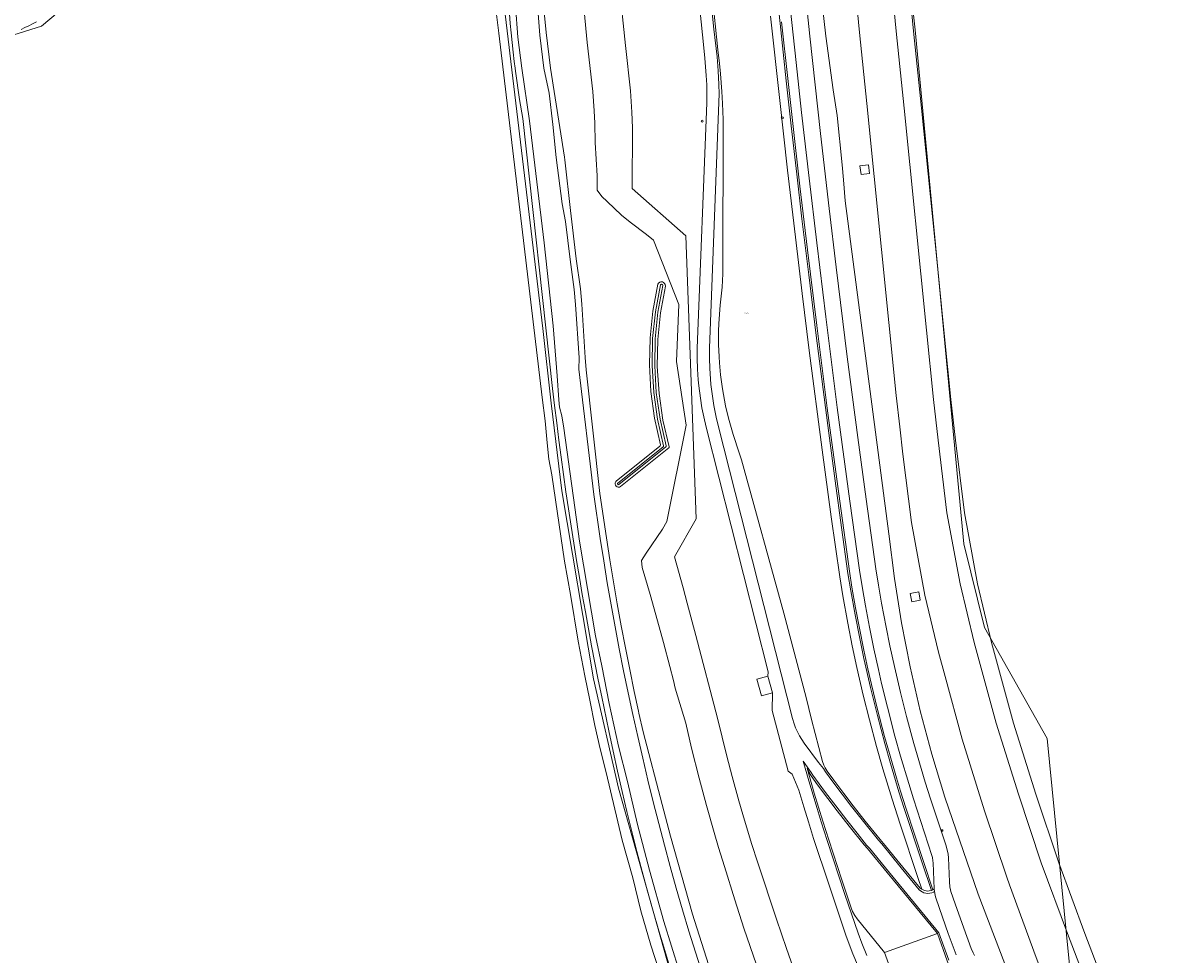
# Model space of a CAD drawing. Header units: metres. Extents: x 250001 to 257773, y 598992 to 609118.
# Tile 268 of 656: x 254671 to 255005, y 600245 to 600513. Entities that reach past the tile are written whole.
import ezdxf
from ezdxf.enums import TextEntityAlignment as Align
from ezdxf.lldxf.tags import DXFTag

# ---------------------------------------------------------------- set-up
doc = ezdxf.new("R2010")
doc.units = ezdxf.units.M
for name, color, linetype, lineweight in [('B-WE-GR-BOUWLAND-GV', 252, 'Continuous', 13), ('B-WE-GR-GRAS-GV', 252, 'Continuous', 13), ('B-WE-GR-GROENVOORZIENING-GV', 252, 'Continuous', 18), ('B-WE-GW-TALUD_KRUIN-G', 252, 'Continuous', 18), ('B-WE-IE-MEUBILAIR_DIJKPAAL-S', 252, 'Continuous', 25), ('B-WE-KG-GRENS_PERCEEL-G', 150, 'KG-PERCEEL', 18), ('B-WE-KG-GRENS_PERCEEL-S', 150, 'Continuous', 25), ('B-WE-OG-WATER-GV', 252, 'Continuous', 18), ('B-WE-OG-WATER_SLOOT-GV', 252, 'Continuous', 18), ('B-WE-VH-VERHARDING_GESLOTEN-GV', 252, 'Continuous', 18), ('B-WE-VH-VERHARDING_GRASBETONSTEEN-GV', 252, 'Continuous', 18), ('B-WE-VH-VERHARDING_HALFVERHARDING-GV', 252, 'Continuous', 18), ('B-WE-VH-VERHARDING_OPEN-GV', 252, 'Continuous', 18), ('B-WE-VW-VERKEERSTEKEN_BORD-S', 252, 'Continuous', 25), ('X-XX-AL-REFERENTIE-G', 7, 'Continuous', 18)]:
    doc.layers.add(name, color=color, linetype=linetype, lineweight=lineweight)
doc.styles.add('NLCS-ISO', font='NLCS-ISO.ttf')
doc.styles.get("Standard").update_dxf_attribs({"font": 'NLCS-ISO.ttf'})
tags = doc.linetypes.add('KG-PERCEEL', pattern='A,5.5,-2,["P",Standard,S=1.8,R=0,X=-0.5,Y=-0.9],-2,5.5,-2,[5,NLCS.SHX,S=0.75,R=0,X=0,Y=0],-2', length=19).pattern_tags.tags
tags[6] = DXFTag(74, 10)

# ---------------------------------------------------------------- blocks, each defined once
blk = doc.blocks.new('SKG-PERCEELNUMMER-SO')
at = {"style": 'NLCS-ISO', "oblique": 10, "flags": 1}
blk.add_attdef('GEMEENTECODE', text='', height=1.8, dxfattribs=at).set_placement((0, 2.6), align=Align.MIDDLE_CENTER)
at = {"style": 'NLCS-ISO', "oblique": 10}
blk.add_attdef('SECTIE', text='', height=1.8, dxfattribs=at).set_placement((-0.5, 0), align=Align.MIDDLE_RIGHT)
blk.add_attdef('PERCEELNUMMER', text='', height=1.8, dxfattribs=at).set_placement((0.5, 0), align=Align.MIDDLE_LEFT)
blk = doc.blocks.new('BS2021-132-Xref-KAD-20210617')
at = {"layer": 'B-WE-KG-GRENS_PERCEEL-G', "flags": 128}
for points in [[(254990.49, 600194.03), (254973, 600236), (254966, 600307), (254948, 600339), (254942, 600363), (254928, 600511), (254910, 600674), (254907, 600745), (254907.422, 600750.902)], [(254888.32, 600156.35), (254875.018, 600188.613), (254857.608, 600239.191), (254842.524, 600292.644), (254835.356, 600324.202), (254826.17, 600378.317), (254823.094, 600403.52), (254820.74, 600425.063), (254809.85, 600515.571), (254807.922, 600616.47), (254807.696, 600618.595)], [(254688.864, 600522.722), (254676.32, 600512.129), (254463.346, 600445.437), (254264.576, 600384.37), (254077.78, 600327.288), (253904.714, 600273.189), (253901.988, 600270.979), (253901.452, 600267.062), (253924.298, 600193.953), (253952.968, 600099.459)]]:
    blk.add_lwpolyline(points, dxfattribs=at)
at = {"layer": 'B-WE-KG-GRENS_PERCEEL-S', "xscale": 0.2, "yscale": 0.2, "zscale": 0.2}
blk.add_blockref('SKG-PERCEELNUMMER-SO', (254879.168, 600429.453), dxfattribs=at).add_auto_attribs({'PERCEELNUMMER': '301', 'SECTIE': 'M'})
blk = doc.blocks.new('SIE-WEG_VERKEERSBORD-SO')
at = {"color": 0, "linetype": 'ByBlock', "lineweight": 18}
blk.add_lwpolyline([(-1.125, -1.125), (1.125, -1.125), (1.125, 1.125), (-1.125, 1.125)], close=True, dxfattribs=at)
at = {"color": 0, "linetype": 'ByBlock', "lineweight": 18, "style": 'NLCS-ISO'}
blk.add_text('vb', height=1.5, dxfattribs=at).set_placement((0, 0), align=Align.MIDDLE_CENTER)
blk = doc.blocks.new('SIE-DIJKPAAL-SO')
at = {"color": 0, "linetype": 'ByBlock', "lineweight": 18}
blk.add_circle((0, 0), 1.5, dxfattribs=at)
at = {"color": 0, "linetype": 'ByBlock', "lineweight": 18, "style": 'NLCS-ISO'}
blk.add_text('d', height=1.8, dxfattribs=at).set_placement((0, 0), align=Align.MIDDLE_CENTER)
blk = doc.blocks.new('BS2021-132-Xref-BGT-GRIJS-20210617-aangepast')
at = {"layer": 'B-WE-GR-BOUWLAND-GV', "flags": 128}
for points in [[(254856.131, 600234.191), (254851.845, 600247.526), (254848.987, 600257.368), (254846.606, 600266.893), (254843.59, 600277.688), (254838.986, 600297.215), (254837.24, 600304.041), (254835.652, 600310.709), (254834.223, 600318.011), (254832.795, 600324.996), (254830.89, 600334.997), (254828.667, 600348.491), (254826.921, 600358.016), (254823.27, 600382.94), (254822.476, 600387.385), (254822, 600392.147), (254821.365, 600398.497), (254820.571, 600405.165), (254808.03, 600510.099), (254807.394, 600515.496)], [(254674.829, 600513.306), (254673.728, 600512.75), (254672.62, 600512.207), (254671.506, 600511.679), (254670.384, 600511.166)]]:
    blk.add_lwpolyline(points, dxfattribs=at)
at = {"layer": 'B-WE-GR-GRAS-GV', "flags": 128}
for points in [[(254869.494, 600521.282), (254871.16, 600505.3), (254871.616, 600501.309), (254871.908, 600498.37), (254872.292, 600493.289), (254872.49, 600489.794), (254872.658, 600485.258), (254872.554, 600440.816), (254872.505, 600438.843), (254872.379, 600436.898), (254871.805, 600431.788), (254871.575, 600429.182), (254871.405, 600426.348), (254871.347, 600424.364), (254871.337, 600420.468), (254871.478, 600416.922), (254871.591, 600415.144), (254871.927, 600411.682), (254872.467, 600407.688), (254873.048, 600404.398), (254873.391, 600402.751), (254874.203, 600399.259), (254875.548, 600394.534), (254877.313, 600389.282), (254877.932, 600387.274), (254890.192, 600343.088), (254896.623, 600318.773), (254898.145, 600312.503), (254899.18, 600308.398), (254901.321, 600300.37), (254901.722, 600299.277), (254902.079, 600298.543), (254902.665, 600297.576), (254904.533, 600295.026), (254907.464, 600291.117), (254910.158, 600287.601), (254913.596, 600283.217), (254917.908, 600277.878), (254918.855, 600276.797), (254924.456, 600269.905), (254929.435, 600263.885), (254929.881, 600263.625), (254928.739, 600266.983), (254923.665, 600282.311), (254921.327, 600289.553), (254920.179, 600293.27), (254918.679, 600298.304), (254916.877, 600304.66), (254914.812, 600312.413), (254913.05, 600319.512), (254911.22, 600327.465), (254909.888, 600333.707), (254908.608, 600340.16), (254907.169, 600348.077), (254906.263, 600353.533), (254903.834, 600370.83), (254901.222, 600390.091), (254897.495, 600418.734), (254895.445, 600435.132), (254893.484, 600451.296), (254891.213, 600470.66), (254888.958, 600490.647), (254886.335, 600514.973)], [(254886.335, 600514.973), (254888.958, 600490.647), (254891.213, 600470.66), (254893.484, 600451.296), (254895.445, 600435.132), (254897.495, 600418.734), (254901.222, 600390.091), (254903.834, 600370.83), (254906.263, 600353.533), (254907.169, 600348.077), (254908.608, 600340.16), (254909.888, 600333.707), (254911.22, 600327.465), (254913.05, 600319.512), (254914.812, 600312.413), (254916.877, 600304.66), (254918.679, 600298.304), (254920.179, 600293.27), (254921.327, 600289.553), (254923.665, 600282.311), (254928.739, 600266.983), (254929.881, 600263.625), (254930.695, 600263.255), (254931.122, 600263.133), (254931.563, 600263.08), (254932.006, 600263.097), (254932.653, 600263.251), (254929.975, 600271.154), (254924.815, 600286.834), (254923.285, 600291.671), (254920.861, 600299.755), (254919.229, 600305.536), (254917.093, 600313.586), (254915.1, 600321.701), (254913.21, 600330.071), (254911.915, 600336.283), (254910.693, 600342.596), (254909.464, 600349.488), (254908.633, 600354.545), (254906.787, 600367.718), (254904.944, 600381.169), (254903.103, 600394.914), (254899.474, 600423.008), (254897.309, 600440.473), (254895.37, 600456.604), (254893.862, 600469.506), (254892.28, 600483.401), (254890.843, 600496.377), (254889.073, 600512.839), (254887.207, 600530.855)], [(254857.582, 600240.234), (254855.841, 600245.908), (254854.146, 600251.597), (254852.496, 600257.298), (254850.893, 600263.013), (254849.335, 600268.74), (254847.823, 600274.48), (254846.357, 600280.231), (254844.938, 600285.995), (254843.564, 600291.769), (254842.238, 600297.554), (254840.957, 600303.35), (254839.724, 600309.152), (254837.672, 600318.945), (254836.683, 600323.846), (254835.718, 600328.752), (254834.776, 600333.662), (254833.859, 600338.577), (254832.965, 600343.497), (254832.095, 600348.421), (254831.25, 600353.349), (254830.429, 600358.281), (254829.631, 600363.217), (254828.858, 600368.157), (254828.109, 600373.1), (254827.384, 600378.047), (254826.683, 600382.998), (254826.006, 600387.952), (254825.354, 600392.909), (254824.725, 600397.87), (254824.121, 600402.833), (254823.542, 600407.794), (254814.909, 600485.507), (254814.007, 600490.959), (254813.59, 600493.689), (254813.196, 600496.423), (254812.825, 600499.16), (254812.718, 600500), (254812.477, 600501.9), (254812.152, 600504.643), (254811.85, 600507.388), (254811.571, 600510.136), (254811.315, 600512.886), (254811.082, 600515.639)], [(254807.394, 600515.496), (254808.03, 600510.099), (254820.571, 600405.165), (254821.365, 600398.497), (254822, 600392.147), (254822.476, 600387.385), (254823.27, 600382.94), (254826.921, 600358.016), (254828.667, 600348.491), (254830.89, 600334.997), (254832.795, 600324.996), (254834.223, 600318.011), (254835.652, 600310.709), (254837.24, 600304.041), (254838.986, 600297.215), (254843.59, 600277.688), (254846.606, 600266.893), (254848.987, 600257.368), (254851.845, 600247.526), (254856.131, 600234.191)], [(254820.707, 600520.042), (254821.691, 600510.287), (254822.895, 600500), (254826.995, 600474.364), (254827.077, 600473.621), (254828.676, 600459.007), (254830.36, 600445.133), (254831.544, 600436.449), (254831.943, 600432.058), (254832.949, 600416.683), (254833.179, 600413.186), (254837.166, 600377.517), (254839.022, 600364.805), (254840.023, 600358.459), (254841.074, 600352.117), (254842.173, 600345.784), (254843.322, 600339.46), (254844.52, 600333.143), (254845.766, 600326.837), (254847.063, 600320.542), (254848.271, 600314.889), (254848.407, 600314.255), (254849.589, 600308.926), (254855.057, 600287.957), (254857.498, 600278.896), (254863.864, 600256.437), (254873.798, 600225.037)], [(254882.243, 600241.803), (254878.627, 600252.346), (254876.07, 600260.582), (254873.029, 600270.136), (254871.364, 600275.572), (254870.089, 600279.893), (254867.883, 600287.74), (254865.763, 600295.573), (254863.584, 600304.177), (254861.871, 600311.36), (254858.859, 600321.517), (254858.371, 600323.71), (254857.352, 600327.733), (254855.531, 600334.61), (254853.803, 600340.877), (254851.677, 600348.42), (254849.325, 600356.273), (254849.115, 600358.29), (254850.445, 600360.342), (254855.159, 600367.238), (254856.398, 600369.51), (254862.06, 600397.246), (254859.236, 600415.514), (254859.872, 600431.91), (254852.593, 600450.501), (254850.631, 600452.073), (254845.863, 600455.629), (254843.376, 600457.717), (254839.24, 600461.649), (254837.707, 600463.038), (254836.389, 600464.912), (254836.41, 600468.991), (254835.808, 600478.575), (254835.687, 600484.205), (254835.52, 600487.685), (254835.093, 600493.3), (254833.504, 600507.386), (254831.579, 600527.724)], [(254831.579, 600527.724), (254833.504, 600507.386), (254835.093, 600493.3), (254835.52, 600487.685), (254835.687, 600484.205), (254835.808, 600478.575), (254836.41, 600468.991), (254836.389, 600464.912), (254837.707, 600463.038), (254839.24, 600461.649), (254843.376, 600457.717), (254845.863, 600455.629), (254850.631, 600452.073), (254852.593, 600450.501), (254859.872, 600431.91), (254859.236, 600415.514), (254862.06, 600397.246), (254856.398, 600369.51), (254855.159, 600367.238), (254850.445, 600360.342), (254849.115, 600358.29), (254849.325, 600356.273), (254851.677, 600348.42), (254853.803, 600340.877), (254855.531, 600334.61), (254857.352, 600327.733), (254858.371, 600323.71), (254858.859, 600321.517), (254861.871, 600311.36), (254863.584, 600304.177), (254865.763, 600295.573), (254867.883, 600287.74), (254870.089, 600279.893), (254871.364, 600275.572), (254873.029, 600270.136), (254876.07, 600260.582), (254878.627, 600252.346), (254882.243, 600241.803)], [(254893.5, 600239.111), (254890.91, 600246.484), (254888.022, 600254.942), (254882.669, 600271.149), (254880.885, 600276.715), (254878.322, 600285.141), (254877.2, 600289.01), (254875.243, 600296.057), (254873.716, 600301.859), (254871.018, 600312.815), (254864.8, 600336.676), (254862.28, 600345.926), (254861.108, 600350.383), (254858.671, 600359.26), (254864.878, 600370.212), (254861.898, 600451.774), (254846.488, 600465.396), (254846.506, 600482.823), (254846.331, 600487.315), (254845.961, 600493.465), (254844.561, 600506.521), (254842.733, 600524.095)], [(254842.733, 600524.095), (254844.561, 600506.521), (254845.961, 600493.465), (254846.331, 600487.315), (254846.506, 600482.823), (254846.488, 600465.396), (254861.898, 600451.774), (254864.878, 600370.212), (254858.671, 600359.26), (254861.108, 600350.383), (254862.28, 600345.926), (254864.8, 600336.676), (254871.018, 600312.815), (254873.716, 600301.859), (254875.243, 600296.057), (254877.2, 600289.01), (254878.322, 600285.141), (254880.885, 600276.715), (254882.669, 600271.149), (254888.022, 600254.942), (254890.91, 600246.484), (254893.5, 600239.111)], [(254911.384, 600241.868), (254910.038, 600244.999), (254909.254, 600246.97), (254908.023, 600250.339), (254903.074, 600265.02), (254898.737, 600278.221), (254897.221, 600283), (254895.906, 600287.299), (254894.482, 600292.115), (254892.538, 600296.72), (254891.367, 600297.625), (254886.754, 600315.017), (254886.886, 600320.14), (254883.696, 600319.249), (254882.35, 600324.064), (254885.54, 600324.956), (254885.653, 600326.184), (254867.837, 600396.268), (254867.261, 600398.741), (254866.57, 600402.232), (254866.119, 600405.026), (254865.676, 600408.567), (254865.516, 600410.237), (254865.302, 600413.347), (254865.195, 600416.463), (254865.193, 600419.406), (254867.962, 600490.035), (254867.977, 600492.573), (254867.925, 600495.167), (254867.8, 600497.925), (254867.421, 600502.879), (254867.063, 600505.873), (254861.931, 600556.538)], [(254865.582, 600555.207), (254870.02, 600511.239), (254870.901, 600503.252), (254871.217, 600499.246), (254871.423, 600495.292), (254871.476, 600492.642), (254871.466, 600490.214), (254868.693, 600419.351), (254868.695, 600416.522), (254868.797, 600413.528), (254869.003, 600410.538), (254869.157, 600408.933), (254869.583, 600405.529), (254870.016, 600402.844), (254870.68, 600399.488), (254871.234, 600397.111), (254892.68, 600312.734), (254893.11, 600311.257), (254893.548, 600310.071), (254894.06, 600308.915), (254894.645, 600307.793), (254895.298, 600306.71), (254896.054, 600305.625), (254900.136, 600300.122), (254901.561, 600298.398), (254902.148, 600297.43), (254904.017, 600294.876), (254906.949, 600290.963), (254909.645, 600287.442), (254913.085, 600283.052), (254917.398, 600277.706), (254918.343, 600276.632), (254923.946, 600269.735), (254929.192, 600263.413), (254929.563, 600263.089), (254929.976, 600262.82), (254930.465, 600262.596), (254931.027, 600262.44), (254931.608, 600262.38), (254932.19, 600262.416), (254932.759, 600262.549), (254933.298, 600262.774), (254933.551, 600262.919), (254933.473, 600263.681), (254933.108, 600263.466), (254932.885, 600263.348), (254932.653, 600263.251), (254932.006, 600263.097), (254931.563, 600263.08), (254931.122, 600263.133), (254930.695, 600263.255), (254929.881, 600263.625), (254929.435, 600263.885), (254924.456, 600269.905), (254918.855, 600276.797), (254917.908, 600277.878), (254913.596, 600283.217), (254910.158, 600287.601), (254907.464, 600291.117), (254904.533, 600295.026), (254902.665, 600297.576), (254902.079, 600298.543), (254901.722, 600299.277), (254901.321, 600300.37), (254899.18, 600308.398), (254898.145, 600312.503), (254896.623, 600318.773), (254890.192, 600343.088), (254877.932, 600387.274), (254877.313, 600389.282), (254875.548, 600394.534), (254874.203, 600399.259), (254873.391, 600402.751), (254873.048, 600404.398), (254872.467, 600407.688), (254871.927, 600411.682), (254871.591, 600415.144), (254871.478, 600416.922), (254871.337, 600420.468), (254871.347, 600424.364), (254871.405, 600426.348), (254871.575, 600429.182), (254871.805, 600431.788), (254872.379, 600436.898), (254872.505, 600438.843), (254872.554, 600440.816), (254872.658, 600485.258), (254872.49, 600489.794), (254872.292, 600493.289), (254871.908, 600498.37), (254871.616, 600501.309), (254871.16, 600505.3), (254869.494, 600521.282)], [(254937.697, 600243.191), (254934.826, 600251.052), (254919.398, 600269.759), (254914.814, 600275.428), (254914.007, 600276.304), (254911.235, 600279.735), (254908.271, 600283.482), (254905.098, 600287.587), (254902.15, 600291.491), (254898.538, 600296.409), (254898.031, 600297.234), (254895.759, 600300.499), (254897.361, 600294.769), (254899.717, 600286.791), (254900.891, 600282.995), (254902.597, 600277.664), (254907.733, 600262.111), (254911.523, 600250.932), (254912.595, 600248.031), (254914.041, 600244.496)], [(254922.924, 600235.145), (254919.193, 600245.341), (254911.262, 600255.065), (254910.586, 600256.029), (254909.952, 600257.223), (254909.554, 600258.269), (254906.872, 600266.275), (254903.074, 600277.814), (254901.366, 600283.144), (254898.914, 600291.205), (254896.829, 600298.496), (254897.433, 600297.241), (254898.022, 600296.263), (254899.899, 600293.684), (254902.843, 600289.729), (254905.549, 600286.172), (254909.004, 600281.736), (254913.337, 600276.333), (254914.263, 600275.315), (254919.879, 600268.381), (254934.382, 600250.798), (254937.219, 600243.016)]]:
    blk.add_lwpolyline(points, dxfattribs=at)
for points in [[(254854.427, 600391.149), (254854.536, 600391.271), (254854.6, 600391.422), (254854.612, 600391.585), (254852.93, 600399.227), (254851.873, 600406.896), (254851.433, 600414.626), (254851.613, 600422.366), (254852.412, 600430.067), (254853.857, 600437.773), (254854.066, 600438.11), (254854.38, 600438.354), (254854.758, 600438.473), (254855.154, 600438.455), (254855.519, 600438.3), (254855.809, 600438.029), (254855.986, 600437.674), (254856.029, 600437.279), (254854.61, 600429.551), (254853.834, 600421.832), (254853.694, 600414.076), (254854.191, 600406.334), (254855.322, 600398.659), (254857.098, 600390.98), (254857.074, 600390.816), (254856.998, 600390.669), (254843.087, 600379.527), (254842.771, 600379.403), (254842.432, 600379.39), (254842.108, 600379.491), (254841.836, 600379.695), (254841.647, 600379.977), (254841.563, 600380.306), (254841.593, 600380.644), (254841.734, 600380.953), (254841.841, 600381.085)], [(254919.193, 600245.341), (254934.382, 600250.798), (254919.879, 600268.381), (254914.263, 600275.315), (254913.337, 600276.333), (254909.004, 600281.736), (254905.549, 600286.172), (254902.843, 600289.729), (254899.899, 600293.684), (254898.022, 600296.263), (254897.433, 600297.241), (254896.829, 600298.496), (254898.914, 600291.205), (254901.366, 600283.144), (254903.074, 600277.814), (254906.872, 600266.275), (254909.554, 600258.269), (254909.952, 600257.223), (254910.586, 600256.029), (254911.262, 600255.065)], [(254937.219, 600243.016), (254934.382, 600250.798), (254919.193, 600245.341), (254922.924, 600235.145), (254927.04, 600224.313), (254929.792, 600217.29), (254932.878, 600209.61), (254935.951, 600202.156), (254946.742, 600176.821), (254953.789, 600160.149), (254960.865, 600143.229), (254967.651, 600126.83), (254982.563, 600133.005), (254974.231, 600153.118), (254967.101, 600170.125), (254960.044, 600186.781), (254953.183, 600202.824), (254950.005, 600210.394), (254946.73, 600218.402), (254943.592, 600226.29), (254941.148, 600232.588)]]:
    blk.add_lwpolyline(points, close=True, dxfattribs=at)
at = {"layer": 'B-WE-GR-GROENVOORZIENING-GV', "flags": 128}
blk.add_lwpolyline([(254670.384, 600511.166), (254671.506, 600511.679), (254672.62, 600512.207), (254673.728, 600512.75), (254674.829, 600513.306)], dxfattribs=at)
at = {"layer": 'B-WE-GW-TALUD_KRUIN-G', "flags": 128}
for points in [[(254929.881, 600263.625), (254928.739, 600266.983), (254923.665, 600282.311), (254921.327, 600289.553), (254920.179, 600293.27), (254918.679, 600298.304), (254916.877, 600304.66), (254914.812, 600312.413), (254913.05, 600319.512), (254911.22, 600327.465), (254909.888, 600333.707), (254908.608, 600340.16), (254907.169, 600348.077), (254906.263, 600353.533), (254903.834, 600370.83), (254901.222, 600390.091), (254897.495, 600418.734), (254895.445, 600435.132), (254893.484, 600451.296), (254891.213, 600470.66), (254888.958, 600490.647), (254886.335, 600514.973)], [(254889.528, 600513.297), (254891.274, 600497.034), (254892.615, 600484.905), (254894.769, 600466.026), (254896.935, 600447.715), (254899.617, 600425.879), (254902.665, 600402.073), (254906.241, 600375.354), (254909.055, 600355.129), (254909.79, 600350.559), (254910.821, 600344.661), (254911.934, 600338.759), (254913.219, 600332.428), (254914.393, 600327.014), (254915.421, 600322.517), (254917.058, 600315.76), (254919.192, 600307.569), (254920.557, 600302.636), (254922.59, 600295.66), (254923.763, 600291.819), (254925.291, 600286.988), (254930.449, 600271.313), (254933.108, 600263.466)], [(254895.583, 600528.658), (254897.611, 600509.238), (254900.689, 600481.208), (254903.183, 600459.599), (254905.21, 600442.678), (254908.428, 600416.86), (254911.453, 600393.638), (254913.841, 600375.939), (254916.643, 600355.811), (254917.415, 600351.108), (254918.318, 600345.967), (254919.635, 600339.04), (254920.726, 600333.71), (254922.033, 600327.723), (254923.788, 600320.249), (254925.537, 600313.323), (254927.643, 600305.545), (254928.583, 600302.247), (254930.92, 600294.432), (254932.441, 600289.609), (254936.787, 600276.374), (254937.341, 600274.569), (254937.521, 600273.672), (254937.639, 600272.678), (254937.887, 600265.76), (254938.013, 600264.292), (254938.167, 600263.446), (254938.299, 600262.913), (254939.491, 600259.414), (254941.992, 600252.389), (254944.132, 600246.52), (254944.671, 600245.289), (254945.132, 600244.468)], [(254900.953, 600623.449), (254902.661, 600604.913), (254907.153, 600560.183), (254912, 600510.232), (254914.103, 600489.859), (254922.563, 600405.761), (254923.55, 600396.692), (254924.459, 600388.858), (254926.918, 600369.154), (254930.806, 600348.285), (254934.752, 600331.851), (254936.626, 600324.818), (254941.529, 600306.768), (254947.988, 600286.203), (254954.378, 600267.045), (254955.161, 600264.824), (254962.903, 600243.906), (254970.931, 600223.103), (254980.578, 600199.871), (254987.37, 600183.069), (254996.428, 600161.569), (255004.54, 600141.565)], [(254893.5, 600239.111), (254890.91, 600246.484), (254888.022, 600254.942), (254882.669, 600271.149), (254880.885, 600276.715), (254878.322, 600285.141), (254877.2, 600289.01), (254875.243, 600296.057), (254873.716, 600301.859), (254871.018, 600312.815), (254864.8, 600336.676), (254862.28, 600345.926), (254861.108, 600350.383), (254858.671, 600359.26), (254864.878, 600370.212), (254861.898, 600451.774), (254846.488, 600465.396), (254846.506, 600482.823), (254846.331, 600487.315), (254845.961, 600493.465), (254844.561, 600506.521), (254842.733, 600524.095)], [(254934.382, 600250.798), (254919.879, 600268.381), (254914.263, 600275.315), (254913.337, 600276.333), (254909.004, 600281.736), (254905.549, 600286.172), (254902.843, 600289.729), (254899.899, 600293.684), (254898.022, 600296.263), (254897.433, 600297.241), (254896.829, 600298.496)], [(254982.563, 600133.005), (254974.231, 600153.118), (254967.101, 600170.125), (254960.044, 600186.781), (254953.183, 600202.824), (254950.005, 600210.394), (254946.73, 600218.402), (254943.592, 600226.29), (254941.148, 600232.588), (254937.219, 600243.016), (254934.382, 600250.798)]]:
    blk.add_lwpolyline(points, dxfattribs=at)
at = {"layer": 'B-WE-OG-WATER-GV', "flags": 128}
blk.add_lwpolyline([(254925.181, 600534.637), (254927.531, 600510.676), (254929.828, 600488.482), (254934.295, 600444.001), (254936.278, 600424.543), (254938.254, 600404.6), (254939.582, 600392.87), (254942.163, 600371.956), (254945.974, 600351.501), (254950.017, 600334.664), (254956.331, 600311.368), (254962.753, 600290.921), (254969.339, 600271.176), (254976.844, 600250.838), (254984.962, 600229.728)], dxfattribs=at)
at = {"layer": 'B-WE-OG-WATER_SLOOT-GV', "flags": 128}
for points in [[(254859.952, 600240.056), (254855.59, 600254.286), (254851.49, 600269.079), (254848.017, 600282.256), (254845.155, 600294.614), (254842.541, 600304.781), (254839.852, 600317.095), (254837.71, 600327.911), (254835.913, 600336.512), (254831.317, 600363.824), (254826.787, 600396.342), (254826.152, 600399.913), (254825.518, 600402.372), (254825.359, 600404.515), (254824.883, 600411.418), (254823.692, 600425.828), (254821.115, 600449.756), (254816.841, 600484.844), (254814.703, 600500), (254813.485, 600508.936), (254812.871, 600517.92)], [(254819.229, 600518.235), (254819.822, 600509.548), (254821.016, 600500), (254822.539, 600492.78), (254823.633, 600483.823), (254824.513, 600474.259), (254826.301, 600460.941), (254827.247, 600455.846), (254828.574, 600444.903), (254829.755, 600436.246), (254830.148, 600431.918), (254831.148, 600416.643), (254831.079, 600413.304), (254835.382, 600377.28), (254837.242, 600364.535), (254838.246, 600358.172), (254839.299, 600351.816), (254840.401, 600345.469), (254841.552, 600339.131), (254842.753, 600332.801), (254844.002, 600326.481), (254845.301, 600320.172), (254846.648, 600313.872), (254848.043, 600307.583), (254849.488, 600301.305), (254850.981, 600295.038), (254852.522, 600288.783), (254854.112, 600282.54), (254855.749, 600276.309), (254857.436, 600270.092), (254859.17, 600263.888), (254860.952, 600257.697), (254862.783, 600251.516), (254866.72, 600239.161)], [(254873.798, 600225.037), (254863.864, 600256.437), (254857.498, 600278.896), (254855.057, 600287.957), (254849.589, 600308.926), (254848.407, 600314.255), (254848.271, 600314.889), (254847.063, 600320.542), (254845.766, 600326.837), (254844.52, 600333.143), (254843.322, 600339.46), (254842.173, 600345.784), (254841.074, 600352.117), (254840.023, 600358.459), (254839.022, 600364.805), (254837.166, 600377.517), (254833.179, 600413.186), (254832.949, 600416.683), (254831.943, 600432.058), (254831.544, 600436.449), (254830.36, 600445.133), (254828.676, 600459.007), (254827.077, 600473.621), (254826.995, 600474.364), (254822.895, 600500), (254821.691, 600510.287), (254820.707, 600520.042)], [(254811.082, 600515.639), (254811.315, 600512.886), (254811.571, 600510.136), (254811.85, 600507.388), (254812.152, 600504.643), (254812.477, 600501.9), (254812.718, 600500), (254812.825, 600499.16), (254813.196, 600496.423), (254813.59, 600493.689), (254814.007, 600490.959), (254814.909, 600485.507), (254823.542, 600407.794), (254824.121, 600402.833), (254824.725, 600397.87), (254825.354, 600392.909), (254826.006, 600387.952), (254826.683, 600382.998), (254827.384, 600378.047), (254828.109, 600373.1), (254828.858, 600368.157), (254829.631, 600363.217), (254830.429, 600358.281), (254831.25, 600353.349), (254832.095, 600348.421), (254832.965, 600343.497), (254833.859, 600338.577), (254834.776, 600333.662), (254835.718, 600328.752), (254836.683, 600323.846), (254837.672, 600318.945), (254839.724, 600309.152), (254840.957, 600303.35), (254842.238, 600297.554), (254843.564, 600291.769), (254844.938, 600285.995), (254846.357, 600280.231), (254847.823, 600274.48), (254849.335, 600268.74), (254850.893, 600263.013), (254852.496, 600257.298), (254854.146, 600251.597), (254855.841, 600245.908), (254857.582, 600240.234)], [(254866.72, 600239.161), (254862.783, 600251.516), (254860.952, 600257.697), (254859.17, 600263.888), (254857.436, 600270.092), (254855.749, 600276.309), (254854.112, 600282.54), (254852.522, 600288.783), (254850.981, 600295.038), (254849.488, 600301.305), (254848.043, 600307.583), (254846.648, 600313.872), (254845.301, 600320.172), (254844.002, 600326.481), (254842.753, 600332.801), (254841.552, 600339.131), (254840.401, 600345.469), (254839.299, 600351.816), (254838.246, 600358.172), (254837.242, 600364.535), (254835.382, 600377.28), (254831.079, 600413.304), (254831.148, 600416.643), (254830.148, 600431.918), (254829.755, 600436.246), (254828.574, 600444.903), (254827.247, 600455.846), (254826.301, 600460.941), (254824.513, 600474.259), (254823.633, 600483.823), (254822.539, 600492.78), (254821.016, 600500), (254819.822, 600509.548), (254819.229, 600518.235)], [(254812.871, 600517.92), (254813.485, 600508.936), (254814.703, 600500), (254816.841, 600484.844), (254821.115, 600449.756), (254823.692, 600425.828), (254824.883, 600411.418), (254825.359, 600404.515), (254825.518, 600402.372), (254826.152, 600399.913), (254826.787, 600396.342), (254831.317, 600363.824), (254835.913, 600336.512), (254837.71, 600327.911), (254839.852, 600317.095), (254842.541, 600304.781), (254845.155, 600294.614), (254848.017, 600282.256), (254851.49, 600269.079), (254855.59, 600254.286), (254859.952, 600240.056)]]:
    blk.add_lwpolyline(points, dxfattribs=at)
for points in [[(254854.427, 600391.149), (254841.841, 600381.085), (254841.734, 600380.953), (254841.593, 600380.644), (254841.563, 600380.306), (254841.647, 600379.977), (254841.836, 600379.695), (254842.108, 600379.491), (254842.432, 600379.39), (254842.771, 600379.403), (254843.087, 600379.527), (254856.998, 600390.669), (254857.074, 600390.816), (254857.098, 600390.98), (254855.322, 600398.659), (254854.191, 600406.334), (254853.694, 600414.076), (254853.834, 600421.832), (254854.61, 600429.551), (254856.029, 600437.279), (254855.986, 600437.674), (254855.809, 600438.029), (254855.519, 600438.3), (254855.154, 600438.455), (254854.758, 600438.473), (254854.38, 600438.354), (254854.066, 600438.11), (254853.857, 600437.773), (254852.412, 600430.067), (254851.613, 600422.366), (254851.433, 600414.626), (254851.873, 600406.896), (254852.93, 600399.227), (254854.612, 600391.585), (254854.6, 600391.422), (254854.536, 600391.271)], [(254842.619, 600380.113), (254842.46, 600380.065), (254842.305, 600380.127), (254842.224, 600380.273), (254842.253, 600380.437), (254855.362, 600390.962), (254855.439, 600391.108), (254855.464, 600391.271), (254853.74, 600398.965), (254852.651, 600406.651), (254852.187, 600414.399), (254852.351, 600422.159), (254853.142, 600429.881), (254854.597, 600437.601), (254854.687, 600437.697), (254854.803, 600437.756), (254854.932, 600437.772), (254855.059, 600437.743), (254855.169, 600437.672), (254855.248, 600437.569), (254855.287, 600437.444), (254853.88, 600429.738), (254853.096, 600422.041), (254852.94, 600414.305), (254853.413, 600406.582), (254854.511, 600398.923), (254856.246, 600391.256), (254856.221, 600391.092), (254856.144, 600390.946)], [(254842.619, 600380.113), (254856.144, 600390.946), (254856.221, 600391.092), (254856.246, 600391.256), (254854.511, 600398.923), (254853.413, 600406.582), (254852.94, 600414.305), (254853.096, 600422.041), (254853.88, 600429.738), (254855.287, 600437.444), (254855.248, 600437.569), (254855.169, 600437.672), (254855.059, 600437.743), (254854.932, 600437.772), (254854.803, 600437.756), (254854.687, 600437.697), (254854.597, 600437.601), (254853.142, 600429.881), (254852.351, 600422.159), (254852.187, 600414.399), (254852.651, 600406.651), (254853.74, 600398.965), (254855.464, 600391.271), (254855.439, 600391.108), (254855.362, 600390.962), (254842.253, 600380.437), (254842.224, 600380.273), (254842.305, 600380.127), (254842.46, 600380.065)]]:
    blk.add_lwpolyline(points, close=True, dxfattribs=at)
at = {"layer": 'B-WE-VH-VERHARDING_GESLOTEN-GV', "flags": 128}
for points in [[(254889.528, 600513.297), (254891.274, 600497.034), (254892.615, 600484.905), (254894.769, 600466.026), (254896.935, 600447.715), (254899.617, 600425.879), (254902.665, 600402.073), (254906.241, 600375.354), (254909.055, 600355.129), (254909.79, 600350.559), (254910.821, 600344.661), (254911.934, 600338.759), (254913.219, 600332.428), (254914.393, 600327.014), (254915.421, 600322.517), (254917.058, 600315.76), (254919.192, 600307.569), (254920.557, 600302.636), (254922.59, 600295.66), (254923.763, 600291.819), (254925.291, 600286.988), (254930.449, 600271.313), (254933.108, 600263.466), (254933.473, 600263.681), (254933.187, 600271.147), (254933.127, 600271.737), (254932.961, 600272.737), (254932.828, 600273.304), (254927.51, 600289.6), (254926.125, 600294.034), (254923.777, 600301.953), (254922.171, 600307.701), (254919.986, 600316.048), (254918.33, 600322.86), (254917.409, 600326.865), (254916.105, 600332.844), (254914.849, 600339.014), (254913.685, 600345.175), (254912.7, 600350.801), (254911.953, 600355.417), (254909.185, 600375.302), (254905.568, 600402.319), (254902.23, 600428.437), (254899.624, 600449.726), (254897.436, 600468.283), (254895.281, 600487.252), (254893.696, 600501.678), (254892.004, 600517.578)], [(254892.004, 600517.578), (254893.696, 600501.678), (254895.281, 600487.252), (254897.436, 600468.283), (254899.624, 600449.726), (254902.23, 600428.437), (254905.568, 600402.319), (254909.185, 600375.302), (254911.953, 600355.417), (254912.7, 600350.801), (254913.685, 600345.175), (254914.849, 600339.014), (254916.105, 600332.844), (254917.409, 600326.865), (254918.33, 600322.86), (254919.986, 600316.048), (254922.171, 600307.701), (254923.777, 600301.953), (254926.125, 600294.034), (254927.51, 600289.6), (254932.828, 600273.304), (254932.961, 600272.737), (254933.127, 600271.737), (254933.187, 600271.147), (254933.473, 600263.681), (254933.551, 600262.919), (254933.736, 600261.868), (254933.859, 600261.374), (254934.984, 600258.068), (254937.54, 600250.885), (254939.804, 600244.682)], [(254945.132, 600244.468), (254944.671, 600245.289), (254944.132, 600246.52), (254941.992, 600252.389), (254939.491, 600259.414), (254938.299, 600262.913), (254938.167, 600263.446), (254938.013, 600264.292), (254937.887, 600265.76), (254937.639, 600272.678), (254937.521, 600273.672), (254937.341, 600274.569), (254936.787, 600276.374), (254932.441, 600289.609), (254930.92, 600294.432), (254928.583, 600302.247), (254927.643, 600305.545), (254925.537, 600313.323), (254923.788, 600320.249), (254922.033, 600327.723), (254920.726, 600333.71), (254919.635, 600339.04), (254918.318, 600345.967), (254917.415, 600351.108), (254916.643, 600355.811), (254913.841, 600375.939), (254911.453, 600393.638), (254908.428, 600416.86), (254905.21, 600442.678), (254903.183, 600459.599), (254900.689, 600481.208), (254897.611, 600509.238), (254895.583, 600528.658)], [(254895.583, 600528.658), (254897.611, 600509.238), (254900.689, 600481.208), (254903.183, 600459.599), (254905.21, 600442.678), (254908.428, 600416.86), (254911.453, 600393.638), (254913.841, 600375.939), (254916.643, 600355.811), (254917.415, 600351.108), (254918.318, 600345.967), (254919.635, 600339.04), (254920.726, 600333.71), (254922.033, 600327.723), (254923.788, 600320.249), (254925.537, 600313.323), (254927.643, 600305.545), (254928.583, 600302.247), (254930.92, 600294.432), (254932.441, 600289.609), (254936.787, 600276.374), (254937.341, 600274.569), (254937.521, 600273.672), (254937.639, 600272.678), (254937.887, 600265.76), (254938.013, 600264.292), (254938.167, 600263.446), (254938.299, 600262.913), (254939.491, 600259.414), (254941.992, 600252.389), (254944.132, 600246.52), (254944.671, 600245.289), (254945.132, 600244.468)], [(254961.549, 600222.067), (254946.122, 600262.15), (254936.567, 600290.11), (254932.786, 600302.491), (254929.437, 600314.996), (254926.524, 600327.609), (254924.049, 600340.316), (254922.017, 600353.101), (254920.429, 600365.949), (254907.81, 600461.841), (254907.334, 600467.86), (254906.932, 600472.205), (254905.494, 600486.347), (254904.412, 600493.755), (254902.244, 600509.191), (254901.173, 600518.537)], [(254901.173, 600518.537), (254902.244, 600509.191), (254904.412, 600493.755), (254905.494, 600486.347), (254906.932, 600472.205), (254907.334, 600467.86), (254907.81, 600461.841), (254920.429, 600365.949), (254922.017, 600353.101), (254924.049, 600340.316), (254926.524, 600327.609), (254929.437, 600314.996), (254932.786, 600302.491), (254936.567, 600290.11), (254946.122, 600262.15), (254961.549, 600222.067)], [(254962.903, 600243.906), (254955.161, 600264.824), (254954.378, 600267.045), (254947.988, 600286.203), (254941.529, 600306.768), (254936.626, 600324.818), (254934.752, 600331.851), (254930.806, 600348.285), (254926.918, 600369.154), (254924.459, 600388.858), (254923.55, 600396.692), (254922.563, 600405.761), (254914.103, 600489.859), (254912, 600510.232), (254907.153, 600560.183)], [(254939.804, 600244.682), (254937.54, 600250.885), (254934.984, 600258.068), (254933.859, 600261.374), (254933.736, 600261.868), (254933.551, 600262.919), (254933.298, 600262.774), (254932.759, 600262.549), (254932.19, 600262.416), (254931.608, 600262.38), (254931.027, 600262.44), (254930.465, 600262.596), (254929.976, 600262.82), (254929.563, 600263.089), (254929.192, 600263.413), (254923.946, 600269.735), (254918.343, 600276.632), (254917.398, 600277.706), (254913.085, 600283.052), (254909.645, 600287.442), (254906.949, 600290.963), (254904.017, 600294.876), (254902.148, 600297.43), (254901.561, 600298.398), (254900.136, 600300.122), (254896.054, 600305.625), (254895.298, 600306.71), (254894.645, 600307.793), (254894.06, 600308.915), (254893.548, 600310.071), (254893.11, 600311.257), (254892.68, 600312.734), (254871.234, 600397.111), (254870.68, 600399.488), (254870.016, 600402.844), (254869.583, 600405.529), (254869.157, 600408.933), (254869.003, 600410.538), (254868.797, 600413.528), (254868.695, 600416.522), (254868.693, 600419.351), (254871.466, 600490.214), (254871.476, 600492.642), (254871.423, 600495.292), (254871.217, 600499.246), (254870.901, 600503.252), (254870.02, 600511.239), (254865.582, 600555.207)], [(254861.931, 600556.538), (254867.063, 600505.873), (254867.421, 600502.879), (254867.8, 600497.925), (254867.925, 600495.167), (254867.977, 600492.573), (254867.962, 600490.035), (254865.193, 600419.406), (254865.195, 600416.463), (254865.302, 600413.347), (254865.516, 600410.237), (254865.676, 600408.567), (254866.119, 600405.026), (254866.57, 600402.232), (254867.261, 600398.741), (254867.837, 600396.268), (254885.653, 600326.184), (254885.54, 600324.956), (254886.886, 600320.14), (254886.754, 600315.017), (254891.367, 600297.625), (254892.538, 600296.72), (254894.482, 600292.115), (254895.906, 600287.299), (254897.221, 600283), (254898.737, 600278.221), (254903.074, 600265.02), (254908.023, 600250.339), (254909.254, 600246.97), (254910.038, 600244.999), (254911.384, 600241.868)], [(254914.041, 600244.496), (254912.595, 600248.031), (254911.523, 600250.932), (254907.733, 600262.111), (254902.597, 600277.664), (254900.891, 600282.995), (254899.717, 600286.791), (254897.361, 600294.769), (254895.759, 600300.499), (254898.031, 600297.234), (254898.538, 600296.409), (254902.15, 600291.491), (254905.098, 600287.587), (254908.271, 600283.482), (254911.235, 600279.735), (254914.007, 600276.304), (254914.814, 600275.428), (254919.398, 600269.759), (254934.826, 600251.052), (254937.697, 600243.191)]]:
    blk.add_lwpolyline(points, dxfattribs=at)
for points in [[(254914.573, 600472.172), (254914.879, 600469.691), (254912.397, 600469.385), (254912.091, 600471.866)], [(254914.573, 600472.172), (254912.091, 600471.866), (254912.397, 600469.385), (254914.879, 600469.691)], [(254929.003, 600349.263), (254926.549, 600348.787), (254927.024, 600346.333), (254929.479, 600346.808)], [(254929.003, 600349.263), (254929.479, 600346.808), (254927.024, 600346.333), (254926.549, 600348.787)]]:
    blk.add_lwpolyline(points, close=True, dxfattribs=at)
at = {"layer": 'B-WE-VH-VERHARDING_GRASBETONSTEEN-GV', "flags": 128}
blk.add_lwpolyline([(254887.207, 600530.855), (254889.073, 600512.839), (254890.843, 600496.377), (254892.28, 600483.401), (254893.862, 600469.506), (254895.37, 600456.604), (254897.309, 600440.473), (254899.474, 600423.008), (254903.103, 600394.914), (254904.944, 600381.169), (254906.787, 600367.718), (254908.633, 600354.545), (254909.464, 600349.488), (254910.693, 600342.596), (254911.915, 600336.283), (254913.21, 600330.071), (254915.1, 600321.701), (254917.093, 600313.586), (254919.229, 600305.536), (254920.861, 600299.755), (254923.285, 600291.671), (254924.815, 600286.834), (254929.975, 600271.154), (254932.653, 600263.251), (254932.885, 600263.348), (254933.108, 600263.466), (254930.449, 600271.313), (254925.291, 600286.988), (254923.763, 600291.819), (254922.59, 600295.66), (254920.557, 600302.636), (254919.192, 600307.569), (254917.058, 600315.76), (254915.421, 600322.517), (254914.393, 600327.014), (254913.219, 600332.428), (254911.934, 600338.759), (254910.821, 600344.661), (254909.79, 600350.559), (254909.055, 600355.129), (254906.241, 600375.354), (254902.665, 600402.073), (254899.617, 600425.879), (254896.935, 600447.715), (254894.769, 600466.026), (254892.615, 600484.905), (254891.274, 600497.034), (254889.528, 600513.297)], dxfattribs=at)
blk.add_lwpolyline([(254885.54, 600324.956), (254882.35, 600324.064), (254883.696, 600319.249), (254886.886, 600320.14)], close=True, dxfattribs=at)
at = {"layer": 'B-WE-VH-VERHARDING_HALFVERHARDING-GV', "flags": 128}
for points in [[(254920.181, 600534.637), (254922.531, 600510.676), (254924.828, 600488.482), (254931.278, 600424.543), (254933.254, 600404.6), (254934.582, 600392.87), (254937.163, 600371.956), (254940.974, 600351.501), (254945.017, 600334.664), (254951.331, 600311.368), (254957.753, 600290.921), (254964.339, 600271.176), (254971.844, 600250.838), (254979.962, 600229.728)], [(254984.962, 600229.728), (254976.844, 600250.838), (254969.339, 600271.176), (254962.753, 600290.921), (254956.331, 600311.368), (254950.017, 600334.664), (254945.974, 600351.501), (254942.163, 600371.956), (254939.582, 600392.87), (254938.254, 600404.6), (254936.278, 600424.543), (254934.295, 600444.001), (254929.828, 600488.482), (254927.531, 600510.676), (254925.181, 600534.637)]]:
    blk.add_lwpolyline(points, dxfattribs=at)
at = {"layer": 'B-WE-VH-VERHARDING_OPEN-GV', "flags": 128}
for points in [[(254907.153, 600560.183), (254912, 600510.232), (254914.103, 600489.859), (254922.563, 600405.761), (254923.55, 600396.692), (254924.459, 600388.858), (254926.918, 600369.154), (254930.806, 600348.285), (254934.752, 600331.851), (254936.626, 600324.818), (254941.529, 600306.768), (254947.988, 600286.203), (254954.378, 600267.045), (254955.161, 600264.824), (254962.903, 600243.906)], [(254979.962, 600229.728), (254971.844, 600250.838), (254964.339, 600271.176), (254957.753, 600290.921), (254951.331, 600311.368), (254945.017, 600334.664), (254940.974, 600351.501), (254937.163, 600371.956), (254934.582, 600392.87), (254933.254, 600404.6), (254931.278, 600424.543), (254924.828, 600488.482), (254922.531, 600510.676), (254920.181, 600534.637)]]:
    blk.add_lwpolyline(points, dxfattribs=at)
at = {"layer": 'B-WE-IE-MEUBILAIR_DIJKPAAL-S', "xscale": 0.2, "yscale": 0.2, "zscale": 0.2}
for p in [(254866.598, 600484.735), (254889.717, 600485.675)]:
    blk.add_blockref('SIE-DIJKPAAL-SO', p, dxfattribs=at)
at = {"layer": 'B-WE-VW-VERKEERSTEKEN_BORD-S', "xscale": 0.2, "yscale": 0.2, "zscale": 0.2}
blk.add_blockref('SIE-WEG_VERKEERSBORD-SO', (254935.751, 600280.507), dxfattribs=at)

msp = doc.modelspace()

# ---------------------------------------------------------------- block references
at = {"layer": 'X-XX-AL-REFERENTIE-G'}
for name in ['BS2021-132-Xref-BGT-GRIJS-20210617-aangepast', 'BS2021-132-Xref-KAD-20210617']:
    msp.add_blockref(name, (0, 0), dxfattribs=at)

doc.saveas('drawing.dxf')
